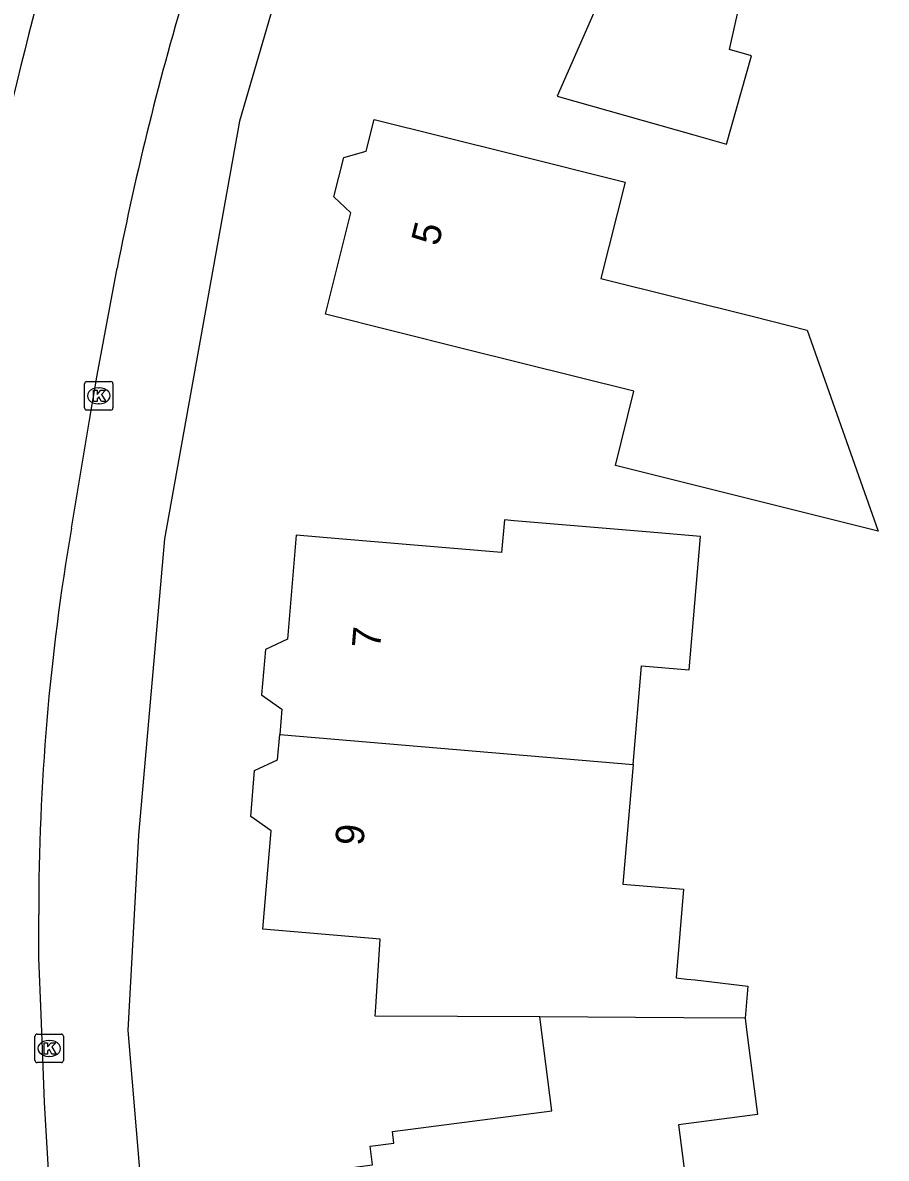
# Model space of a CAD drawing. Extents: x 161354 to 161876, y 382161 to 382804.
# Drawn here: x 161424.66 to 161455.04, y 382580.37 to 382620.3 of the extents above; entities that cross this region are included whole.
import ezdxf

# ---------------------------------------------------------------- set-up
doc = ezdxf.new("R2010")
doc.units = 0
for name, color, linetype in [('IMGEO_Kolk', 7, 'Continuous'), ('IMGEO_Pand', 7, 'Continuous'), ('IMGEO_Pand_nummerreeks', 7, 'Continuous'), ('IMGEO_Rijbaan_lokaal_open', 7, 'Continuous'), ('IMGEO_Voetpad_open', 7, 'Continuous')]:
    doc.layers.add(name, color=color, linetype=linetype)

msp = doc.modelspace()

# ---------------------------------------------------------------- linework, layer by layer
at = {"layer": 'IMGEO_Kolk'}
for p, q in [((161426.837, 382606.753), (161426.837, 382607.605)), ((161426.912, 382607.679), (161427.764, 382607.679)), ((161427.325, 382607.459), (161427.35, 382607.459)), ((161427.838, 382607.605), (161427.838, 382606.753)), ((161427.348, 382606.899), (161427.323, 382606.899)), ((161427.764, 382606.679), (161426.912, 382606.679)), ((161425.095, 382583.811), (161425.095, 382584.663)), ((161425.17, 382584.737), (161426.022, 382584.737)), ((161426.096, 382584.663), (161426.096, 382583.811)), ((161425.583, 382584.517), (161425.608, 382584.517)), ((161426.022, 382583.737), (161425.17, 382583.737)), ((161425.606, 382583.957), (161425.581, 382583.957))]:
    msp.add_line(p, q, dxfattribs=at)
for points in [[(161426.837, 382606.753), (161426.837, 382607.605)], [(161426.912, 382607.679), (161427.764, 382607.679)], [(161427.158, 382607.379), (161427.281, 382607.379), (161427.281, 382607.228), (161427.411, 382607.379), (161427.575, 382607.379), (161427.429, 382607.228), (161427.582, 382606.979), (161427.43, 382606.979), (161427.345, 382607.143), (161427.281, 382607.076), (161427.281, 382606.979), (161427.158, 382606.979), (161427.158, 382607.379)], [(161427.838, 382607.605), (161427.838, 382606.753)], [(161427.764, 382606.679), (161426.912, 382606.679)], [(161425.095, 382583.811), (161425.095, 382584.663)], [(161425.17, 382584.737), (161426.022, 382584.737)], [(161426.096, 382584.663), (161426.096, 382583.811)], [(161425.416, 382584.437), (161425.539, 382584.437), (161425.539, 382584.286), (161425.669, 382584.437), (161425.833, 382584.437), (161425.687, 382584.286), (161425.84, 382584.037), (161425.688, 382584.037), (161425.603, 382584.201), (161425.539, 382584.134), (161425.539, 382584.037), (161425.416, 382584.037), (161425.416, 382584.437)], [(161426.022, 382583.737), (161425.17, 382583.737)]]:
    msp.add_lwpolyline(points, dxfattribs=at)
for centre, start, end in [((161426.914, 382607.603), 91.552, 178.448), ((161426.914, 382607.603), 91.552, 178.448), ((161427.762, 382607.603), 1.552, 88.448), ((161427.762, 382607.603), 1.552, 88.448), ((161426.914, 382606.755), 181.552, 268.448), ((161426.914, 382606.755), 181.552, 268.448), ((161427.762, 382606.755), 271.552, 358.448), ((161427.762, 382606.755), 271.552, 358.448), ((161425.172, 382584.661), 91.552, 178.448), ((161425.172, 382584.661), 91.552, 178.448), ((161426.02, 382584.661), 1.552, 88.448), ((161426.02, 382584.661), 1.552, 88.448), ((161425.172, 382583.813), 181.552, 268.448), ((161425.172, 382583.813), 181.552, 268.448), ((161426.02, 382583.813), 271.552, 358.448), ((161426.02, 382583.813), 271.552, 358.448)]:
    msp.add_arc(centre, 0.0765, start, end, dxfattribs=at)
for centre, major_axis, ratio, start_param, end_param in [((161427.324, 382607.179), (-0.387, 0.002), 0.722429, 4.712389, 7.853982), ((161427.349, 382607.179), (-0.39, 0.002), 0.717154, 1.570796, 4.712389), ((161425.582, 382584.237), (-0.387, 0.002), 0.722429, 4.712389, 7.853982), ((161425.607, 382584.237), (-0.39, 0.002), 0.717154, 1.570796, 4.712389)]:
    msp.add_ellipse(centre, major_axis=major_axis, ratio=ratio, start_param=start_param, end_param=end_param, dxfattribs=at)
at = {"layer": 'IMGEO_Pand'}
for points in [[(161446.013, 382637.661), (161445.106, 382637.288), (161444.392, 382635.668), (161444.747, 382634.789), (161439.528, 382622.948), (161444.755, 382620.644), (161443.467, 382617.72), (161448.278, 382616.356), (161449.421, 382616.032), (161450.3, 382619.131), (161449.527, 382619.35), (161450.469, 382623.549), (161448.319, 382624.476), (161451.167, 382630.827), (161450.373, 382631.183), (161451.936, 382634.668)], [(161445.512, 382604.727), (161446.163, 382607.341), (161440.165, 382608.837), (161435.313, 382610.048), (161436.201, 382613.608), (161435.613, 382614.177), (161435.958, 382615.56), (161436.746, 382615.785), (161437.024, 382616.9), (161441.876, 382615.689), (161445.854, 382614.696), (161445.007, 382611.301), (161450.373, 382609.963), (161452.265, 382609.491), (161454.753, 382602.422), (161445.512, 382604.727)], [(161446.135, 382594.214), (161446.43, 382597.69), (161448.108, 382597.548), (161448.505, 382602.229), (161446.591, 382602.392), (161441.956, 382602.788), (161441.609, 382602.818), (161441.511, 382601.672), (161435.781, 382602.157), (161434.286, 382602.284), (161433.975, 382598.623), (161433.204, 382598.261), (161433.068, 382596.662), (161433.78, 382596.167), (161433.704, 382595.272)], [(161442.854, 382585.342), (161437.068, 382585.372), (161437.089, 382585.703), (161437.241, 382588.078), (161433.105, 382588.429), (161433.399, 382591.89), (161432.685, 382592.387), (161432.822, 382594.003), (161433.628, 382594.381), (161433.704, 382595.272)], [(161433.704, 382595.272), (161446.135, 382594.214)], [(161446.135, 382594.214), (161445.778, 382590.012), (161447.912, 382589.83), (161447.649, 382586.719), (161448.029, 382586.675), (161448.314, 382586.642), (161450.169, 382586.428), (161450.074, 382585.304)], [(161434.46, 382572.238), (161434.03, 382575.545), (161433.222, 382576.187), (161433.02, 382577.744), (161433.637, 382578.57), (161433.491, 382579.69), (161436.966, 382580.142), (161436.881, 382580.795), (161437.721, 382580.904), (161437.669, 382581.309), (161443.282, 382582.039), (161442.854, 382585.342)], [(161450.074, 382585.304), (161447.913, 382585.315), (161442.854, 382585.342)], [(161450.074, 382585.304), (161450.128, 382584.886), (161450.515, 382581.914), (161447.729, 382581.551), (161447.776, 382581.189), (161448.699, 382574.09)]]:
    msp.add_lwpolyline(points, dxfattribs=at)
at = {"layer": 'IMGEO_Rijbaan_lokaal_open'}
for points in [[(161426.376, 382602.524), (161427.011, 382606.32), (161427.279, 382607.907), (161427.985, 382611.673)], [(161425.622, 382579.153), (161425.424, 382582.334), (161425.389, 382583.279), (161425.308, 382585.424), (161425.233, 382587.422), (161425.227, 382588.939)]]:
    msp.add_lwpolyline(points, dxfattribs=at)
for centre, radius, start, end in [((161547.436, 382588.454), 126.529, 164.37081, 172.38674), ((161529.692, 382591.733), 103.643, 163.17561, 168.90744), ((161504.67, 382589.061), 79.443, 170.24309, 180.08793)]:
    msp.add_arc(centre, radius, start, end, dxfattribs=at)
at = {"layer": 'IMGEO_Voetpad_open'}
msp.add_lwpolyline([(161459.276, 382654.164), (161449.465, 382654.844), (161447.977, 382652.326), (161442.636, 382642.916), (161437.607, 382632.685), (161435.473, 382627.706), (161432.284, 382616.838), (161429.648, 382602.151), (161428.735, 382591.734), (161428.36, 382584.865), (161428.803, 382579.556), (161430.088, 382568.58), (161430.881, 382563.561), (161434.555, 382551.436), (161439.58, 382538.533), (161443.443, 382529.747)], dxfattribs=at)

# ---------------------------------------------------------------- texts
at = {"layer": 'IMGEO_Pand_nummerreeks'}
for s, rotation, p in [('5', 75.9799, (161439.283, 382612.411)), ('7', 85.1279, (161437.235, 382598.268)), ('9', 85.1301, (161436.645, 382591.339))]:
    msp.add_text(s, height=1, rotation=rotation, dxfattribs=at).set_placement(p)

doc.saveas('drawing.dxf')
